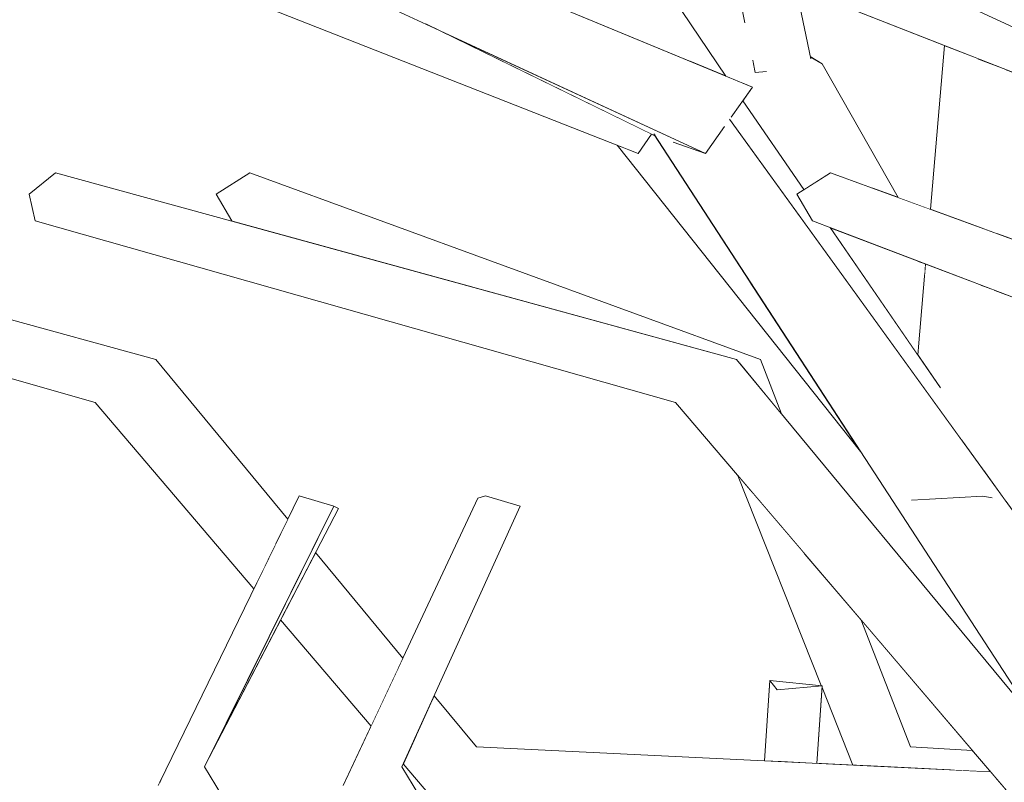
# Model space of a CAD drawing. Extents: x -289599 to -184549, y 66678 to 295474.
# Tile 501 of 656: x -250815 to -250737, y 72055 to 72116. Entities that reach past the tile are written whole.
import ezdxf

# ---------------------------------------------------------------- set-up
doc = ezdxf.new("R2010")
doc.units = 0
doc.header["$MEASUREMENT"] = 0
doc.linetypes.add('Wipeout_Contour', pattern=[1000, 0, -1000])
doc.layers.add('arch drzewa', color=8, linetype='Continuous')
doc.layers.add('Model drzwi', color=8, linetype='Continuous')
doc.layers.add('arch drzewa_Nr_Pióra__4', color=8, linetype='Continuous', lineweight=9)

msp = doc.modelspace()

# ---------------------------------------------------------------- wipeouts: each hides what was drawn before it
at = {"color": 254, "linetype": 'Wipeout_Contour', "lineweight": 0, "ltscale": 1535210.935996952}
msp.add_wipeout([(-250741.716, 72113.563), (-250753.551, 72118.216), (-250752.407, 72112.691), (-250751.454, 72112.094), (-250745.397, 72101.449), (-250742.838, 72100.513)], dxfattribs=at).dxf.layer = 'Model drzwi'
at = {"color": 254, "linetype": 'Wipeout_Contour', "lineweight": 0, "ltscale": 2814753.966895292}
msp.add_wipeout([(-250800.68, 72056.079), (-250791.811, 72041.541), (-250790.547, 72041.376), (-250790.83, 72039.934), (-250788.007, 72035.307), (-250770.091, 72016.57), (-250769.594, 72019.986), (-250789.623, 72054.582), (-250787.399, 72059.322), (-250794.613, 72067.78), (-250800.64, 72056.159)], dxfattribs=at).dxf.layer = 'Model drzwi'
at = {"color": 254, "linetype": 'Wipeout_Contour', "lineweight": 0, "ltscale": 767548.891632}
msp.add_wipeout([(-250748.343, 72067.771), (-250744.432, 72057.658), (-250739.47, 72057.367)], dxfattribs=at).dxf.layer = 'Model drzwi'
at = {"color": 254, "linetype": 'Wipeout_Contour', "lineweight": 0, "ltscale": 767565.297557}
msp.add_wipeout([(-250751.891, 72056.35), (-250749.007, 72056.211), (-250751.468, 72062.395)], dxfattribs=at).dxf.layer = 'Model drzwi'

# ---------------------------------------------------------------- next in the draw order: wipeouts: each hides what was drawn before it
at = {"color": 254, "linetype": 'Wipeout_Contour', "lineweight": 0, "ltscale": 1535137.606009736}
msp.add_wipeout([(-250738.987, 72116.299), (-250768.777, 72124.202), (-250719.844, 72104.964), (-250718.783, 72106.5), (-250720.692, 72107.431), (-250736.789, 72115.282)], dxfattribs=at).dxf.layer = 'arch drzewa'
at = {"color": 254, "linetype": 'Wipeout_Contour', "lineweight": 0, "ltscale": 767566.308224}
msp.add_wipeout([(-250710.117, 72088.546), (-250750.8, 72103.424), (-250753.472, 72101.718)], dxfattribs=at).dxf.layer = 'arch drzewa'
at = {"color": 254, "linetype": 'Wipeout_Contour', "lineweight": 0, "ltscale": 1279402.023868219}
msp.add_wipeout([(-250784.834, 72056.315), (-250784.941, 72056.079), (-250772.121, 72034.949), (-250777.193, 72051.39), (-250780.837, 72051.628)], dxfattribs=at).dxf.layer = 'Model drzwi'

# ---------------------------------------------------------------- next in the draw order: wipeouts: each hides what was drawn before it
at = {"color": 254, "linetype": 'Wipeout_Contour', "lineweight": 0, "ltscale": 1279308.288252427}
msp.add_wipeout([(-250744.592, 72155.385), (-250744.901, 72154.875), (-250712.946, 72111.158), (-250712.878, 72111.131), (-250742.817, 72155.479)], dxfattribs=at).dxf.layer = 'arch drzewa'
at = {"color": 254, "linetype": 'Wipeout_Contour', "lineweight": 0, "ltscale": 767527.717572}
msp.add_wipeout([(-250753.472, 72101.718), (-250714.759, 72087.766), (-250710.117, 72088.546)], dxfattribs=at).dxf.layer = 'arch drzewa'
at = {"color": 254, "linetype": 'Wipeout_Contour', "lineweight": 0, "ltscale": 1023525.284354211}
msp.add_wipeout([(-250800.68, 72056.079), (-250804.243, 72054.838), (-250771.424, 72007.43), (-250771.342, 72007.992)], dxfattribs=at).dxf.layer = 'arch drzewa'

# ---------------------------------------------------------------- next in the draw order: wipeouts: each hides what was drawn before it
at = {"color": 254, "linetype": 'Wipeout_Contour', "lineweight": 0, "ltscale": 767554.41403}
msp.add_wipeout([(-250744.901, 72154.875), (-250715.745, 72112.317), (-250712.946, 72111.158)], dxfattribs=at).dxf.layer = 'arch drzewa'
at = {"color": 254, "linetype": 'Wipeout_Contour', "lineweight": 0, "ltscale": 767570.604605}
msp.add_wipeout([(-250714.759, 72087.766), (-250753.472, 72101.718), (-250752.231, 72099.587)], dxfattribs=at).dxf.layer = 'arch drzewa'
at = {"color": 254, "linetype": 'Wipeout_Contour', "lineweight": 0, "ltscale": 767699.452743}
msp.add_wipeout([(-250800.641, 72056.159), (-250790.002, 72076.669), (-250790.378, 72076.852)], dxfattribs=at).dxf.layer = 'arch drzewa'
at = {"color": 254, "linetype": 'Wipeout_Contour', "lineweight": 0, "ltscale": 1279335.13011862}
msp.add_wipeout([(-250804.243, 72054.838), (-250771.056, 71999.343), (-250769.497, 72000.76), (-250771.618, 72006.1), (-250771.424, 72007.43)], dxfattribs=at).dxf.layer = 'arch drzewa'

# ---------------------------------------------------------------- next in the draw order: wipeouts: each hides what was drawn before it
at = {"color": 254, "linetype": 'Wipeout_Contour', "lineweight": 0, "ltscale": 1023441.140042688}
msp.add_wipeout([(-250748.7, 72154.663), (-250716.315, 72112.553), (-250715.745, 72112.317), (-250744.901, 72154.875)], dxfattribs=at).dxf.layer = 'arch drzewa'
at = {"color": 254, "linetype": 'Wipeout_Contour', "lineweight": 0, "ltscale": 767528.864746}
msp.add_wipeout([(-250752.231, 72099.587), (-250714.25, 72085.114), (-250714.759, 72087.766)], dxfattribs=at).dxf.layer = 'arch drzewa'
at = {"color": 254, "linetype": 'Wipeout_Contour', "lineweight": 0, "ltscale": 767702.518053}
msp.add_wipeout([(-250800.68, 72056.079), (-250790.378, 72076.852), (-250793.132, 72077.659)], dxfattribs=at).dxf.layer = 'arch drzewa'
at = {"color": 254, "linetype": 'Wipeout_Contour', "lineweight": 0, "ltscale": 767665.900413}
msp.add_wipeout([(-250771.056, 71999.343), (-250804.243, 72054.838), (-250804.377, 72054.582)], dxfattribs=at).dxf.layer = 'arch drzewa'

# ---------------------------------------------------------------- next in the draw order: wipeouts: each hides what was drawn before it
at = {"color": 254, "linetype": 'Wipeout_Contour', "lineweight": 0, "ltscale": 767570.918454}
msp.add_wipeout([(-250748.7, 72154.663), (-250724.517, 72115.949), (-250716.313, 72112.553)], dxfattribs=at).dxf.layer = 'arch drzewa'
at = {"color": 254, "linetype": 'Wipeout_Contour', "lineweight": 0, "ltscale": 767580.461768}
msp.add_wipeout([(-250743.87, 72096.401), (-250743.276, 72095.41), (-250743.212, 72096.15)], dxfattribs=at).dxf.layer = 'arch drzewa'
at = {"color": 254, "linetype": 'Wipeout_Contour', "lineweight": 0, "ltscale": 767585.098008}
msp.add_wipeout([(-250732.744, 72057.658), (-250758.283, 72088.546), (-250762.559, 72087.766)], dxfattribs=at).dxf.layer = 'arch drzewa'
at = {"color": 254, "linetype": 'Wipeout_Contour', "lineweight": 0, "ltscale": 767708.179624}
msp.add_wipeout([(-250793.132, 72077.659), (-250804.243, 72054.838), (-250800.68, 72056.079)], dxfattribs=at).dxf.layer = 'arch drzewa'
at = {"color": 254, "linetype": 'Wipeout_Contour', "lineweight": 0, "ltscale": 1023464.969058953}
msp.add_wipeout([(-250784.941, 72056.079), (-250788.225, 72054.838), (-250755.67, 72007.21), (-250755.577, 72007.683)], dxfattribs=at).dxf.layer = 'arch drzewa'

# ---------------------------------------------------------------- next in the draw order: linework, layer by layer
at = {"layer": 'arch drzewa_Nr_Pióra__4', "linetype": 'Continuous'}
msp.add_line((-250790.378, 72076.852), (-250793.132, 72077.659), dxfattribs=at)

# ---------------------------------------------------------------- next in the draw order: wipeouts: each hides what was drawn before it
at = {"color": 254, "linetype": 'Wipeout_Contour', "lineweight": 0, "ltscale": 1535107.895091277}
msp.add_wipeout([(-250752.978, 72127.733), (-250756.069, 72124.202), (-250715.314, 72111.655), (-250715.348, 72111.738), (-250715.271, 72111.642), (-250710.755, 72110.252)], dxfattribs=at).dxf.layer = 'arch drzewa'
at = {"color": 254, "linetype": 'Wipeout_Contour', "lineweight": 0, "ltscale": 767728.868653}
msp.add_wipeout([(-250758.283, 72088.546), (-250812.537, 72103.424), (-250814.634, 72101.718)], dxfattribs=at).dxf.layer = 'arch drzewa'
at = {"color": 254, "linetype": 'Wipeout_Contour', "lineweight": 0, "ltscale": 1023440.679520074}
msp.add_wipeout([(-250744.02, 72096.458), (-250743.292, 72095.228), (-250743.276, 72095.41), (-250743.87, 72096.401)], dxfattribs=at).dxf.layer = 'arch drzewa'
at = {"color": 254, "linetype": 'Wipeout_Contour', "lineweight": 0, "ltscale": 767553.314928}
msp.add_wipeout([(-250762.559, 72087.766), (-250735.004, 72056.019), (-250732.744, 72057.658)], dxfattribs=at).dxf.layer = 'arch drzewa'
at = {"color": 254, "linetype": 'Wipeout_Contour', "lineweight": 0, "ltscale": 767659.307986}
msp.add_wipeout([(-250784.941, 72056.079), (-250775.533, 72076.852), (-250778.278, 72077.659)], dxfattribs=at).dxf.layer = 'arch drzewa'
at = {"color": 254, "linetype": 'Wipeout_Contour', "lineweight": 0, "ltscale": 1023640.856560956}
msp.add_wipeout([(-250831.203, 72056.079), (-250834.487, 72054.838), (-250801.932, 72007.21), (-250801.839, 72007.683)], dxfattribs=at).dxf.layer = 'arch drzewa'
at = {"color": 254, "linetype": 'Wipeout_Contour', "lineweight": 0, "ltscale": 1279259.436406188}
msp.add_wipeout([(-250788.225, 72054.838), (-250754.874, 71999.343), (-250753.618, 72000.76), (-250755.888, 72006.1), (-250755.67, 72007.21)], dxfattribs=at).dxf.layer = 'arch drzewa'

# ---------------------------------------------------------------- next in the draw order: wipeouts: each hides what was drawn before it
at = {"color": 254, "linetype": 'Wipeout_Contour', "lineweight": 0, "ltscale": 2046727.246605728}
msp.add_wipeout([(-250710.755, 72110.252), (-250756.069, 72124.202), (-250714.486, 72104.964), (-250712.987, 72107.089), (-250713.284, 72107.6), (-250715.129, 72111.452), (-250712.545, 72107.996), (-250712.445, 72107.857)], dxfattribs=at).dxf.layer = 'arch drzewa'
at = {"color": 254, "linetype": 'Wipeout_Contour', "lineweight": 0, "ltscale": 767590.146651}
msp.add_wipeout([(-250735.004, 72056.019), (-250762.559, 72087.766), (-250763.135, 72085.114)], dxfattribs=at).dxf.layer = 'arch drzewa'
at = {"color": 254, "linetype": 'Wipeout_Contour', "lineweight": 0, "ltscale": 1279479.299796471}
msp.add_wipeout([(-250834.487, 72054.838), (-250801.136, 71999.343), (-250799.88, 72000.76), (-250802.15, 72006.1), (-250801.932, 72007.21)], dxfattribs=at).dxf.layer = 'arch drzewa'
at = {"color": 254, "linetype": 'Wipeout_Contour', "lineweight": 0, "ltscale": 767621.30562}
msp.add_wipeout([(-250754.874, 71999.343), (-250788.225, 72054.838), (-250789.623, 72054.582)], dxfattribs=at).dxf.layer = 'arch drzewa'

# ---------------------------------------------------------------- next in the draw order: wipeouts: each hides what was drawn before it
at = {"color": 254, "linetype": 'Wipeout_Contour', "lineweight": 0, "ltscale": 767677.084137}
msp.add_wipeout([(-250814.634, 72101.718), (-250762.559, 72087.766), (-250758.283, 72088.546)], dxfattribs=at).dxf.layer = 'arch drzewa'
at = {"color": 254, "linetype": 'Wipeout_Contour', "lineweight": 0, "ltscale": 767552.986694}
msp.add_wipeout([(-250763.135, 72085.114), (-250734.575, 72051.628), (-250735.004, 72056.019)], dxfattribs=at).dxf.layer = 'arch drzewa'
at = {"color": 254, "linetype": 'Wipeout_Contour', "lineweight": 0, "ltscale": 767663.887122}
msp.add_wipeout([(-250778.278, 72077.659), (-250788.225, 72054.838), (-250784.941, 72056.079)], dxfattribs=at).dxf.layer = 'arch drzewa'
at = {"color": 254, "linetype": 'Wipeout_Contour', "lineweight": 0, "ltscale": 767753.22078}
msp.add_wipeout([(-250801.136, 71999.343), (-250834.487, 72054.838), (-250835.885, 72054.582)], dxfattribs=at).dxf.layer = 'arch drzewa'

# ---------------------------------------------------------------- next in the draw order: linework, layer by layer
at = {"layer": 'arch drzewa_Nr_Pióra__4', "linetype": 'Continuous'}
msp.add_line((-250804.377, 72054.582), (-250804.134, 72055.062), dxfattribs=at)

# ---------------------------------------------------------------- next in the draw order: wipeouts: each hides what was drawn before it
at = {"color": 254, "linetype": 'Wipeout_Contour', "lineweight": 0, "ltscale": 767732.998511}
msp.add_wipeout([(-250762.559, 72087.766), (-250814.634, 72101.718), (-250814.158, 72099.587)], dxfattribs=at).dxf.layer = 'arch drzewa'
at = {"color": 254, "linetype": 'Wipeout_Contour', "lineweight": 0, "ltscale": 767608.613985}
msp.add_wipeout([(-250758.05, 72088.265), (-250754.704, 72084.218), (-250756.378, 72088.546)], dxfattribs=at).dxf.layer = 'arch drzewa'
at = {"color": 254, "linetype": 'Wipeout_Contour', "lineweight": 0, "ltscale": 767665.649867}
msp.add_wipeout([(-250788.225, 72054.838), (-250778.278, 72077.659), (-250778.882, 72077.476)], dxfattribs=at).dxf.layer = 'arch drzewa'
at = {"color": 254, "linetype": 'Wipeout_Contour', "lineweight": 0, "ltscale": 1023431.918948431}
msp.add_wipeout([(-250751.458, 72062.537), (-250755.055, 72062.219), (-250754.852, 72056.493), (-250751.891, 72056.35)], dxfattribs=at).dxf.layer = 'arch drzewa'
at = {"color": 254, "linetype": 'Wipeout_Contour', "lineweight": 0, "ltscale": 1279233.775250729}
msp.add_wipeout([(-250744.432, 72057.658), (-250747.951, 72056.16), (-250741.893, 72055.868), (-250738.114, 72055.778), (-250739.47, 72057.367)], dxfattribs=at).dxf.layer = 'arch drzewa'

# ---------------------------------------------------------------- next in the draw order: linework, layer by layer
at = {"layer": 'arch drzewa_Nr_Pióra__4', "linetype": 'Continuous'}
msp.add_line((-250775.533, 72076.852), (-250778.278, 72077.659), dxfattribs=at)

# ---------------------------------------------------------------- next in the draw order: wipeouts: each hides what was drawn before it
at = {"color": 254, "linetype": 'Wipeout_Contour', "lineweight": 0, "ltscale": 767679.615129}
msp.add_wipeout([(-250814.158, 72099.587), (-250763.135, 72085.114), (-250762.559, 72087.766)], dxfattribs=at).dxf.layer = 'arch drzewa'
at = {"color": 254, "linetype": 'Wipeout_Contour', "lineweight": 0, "ltscale": 767668.185359}
msp.add_wipeout([(-250778.882, 72077.476), (-250789.623, 72054.582), (-250788.225, 72054.838)], dxfattribs=at).dxf.layer = 'arch drzewa'
at = {"color": 254, "linetype": 'Wipeout_Contour', "lineweight": 0, "ltscale": 767577.869255}
msp.add_wipeout([(-250755.055, 72062.219), (-250755.255, 72056.512), (-250754.852, 72056.493)], dxfattribs=at).dxf.layer = 'arch drzewa'
at = {"color": 254, "linetype": 'Wipeout_Contour', "lineweight": 0, "ltscale": 767531.246081}
msp.add_wipeout([(-250738.114, 72055.778), (-250741.893, 72055.868), (-250738.032, 72055.682)], dxfattribs=at).dxf.layer = 'arch drzewa'

# ---------------------------------------------------------------- next in the draw order: linework, layer by layer
at = {"layer": 'arch drzewa_Nr_Pióra__4', "linetype": 'Continuous'}
for p, q in [((-250778.278, 72077.659), (-250778.882, 72077.476)), ((-250790.002, 72076.669), (-250790.378, 72076.852))]:
    msp.add_line(p, q, dxfattribs=at)

# ---------------------------------------------------------------- next in the draw order: wipeouts: each hides what was drawn before it
at = {"color": 254, "linetype": 'Wipeout_Contour', "lineweight": 0, "ltscale": 767698.211445}
msp.add_wipeout([(-250756.378, 72088.546), (-250797.061, 72103.424), (-250799.734, 72101.718)], dxfattribs=at).dxf.layer = 'arch drzewa'
at = {"color": 254, "linetype": 'Wipeout_Contour', "lineweight": 0, "ltscale": 1023577.470698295}
msp.add_wipeout([(-250791.823, 72073.16), (-250792.694, 72071.48), (-250785.231, 72063.944), (-250784.859, 72064.737)], dxfattribs=at).dxf.layer = 'arch drzewa'
at = {"color": 254, "linetype": 'Wipeout_Contour', "lineweight": 0, "ltscale": 1023440.060261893}
msp.add_wipeout([(-250755.631, 72062.945), (-250755.753, 72056.536), (-250755.255, 72056.512), (-250755.055, 72062.219)], dxfattribs=at).dxf.layer = 'arch drzewa'

# ---------------------------------------------------------------- next in the draw order: wipeouts: each hides what was drawn before it
at = {"color": 254, "linetype": 'Wipeout_Contour', "lineweight": 0, "ltscale": 1279422.062086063}
msp.add_wipeout([(-250799.734, 72101.718), (-250778.793, 72094.171), (-250758.283, 72088.546), (-250758.05, 72088.265), (-250756.378, 72088.546)], dxfattribs=at).dxf.layer = 'arch drzewa'
at = {"color": 254, "linetype": 'Wipeout_Contour', "lineweight": 0, "ltscale": 1023578.400512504}
msp.add_wipeout([(-250792.694, 72071.48), (-250793.439, 72070.044), (-250786.253, 72061.765), (-250785.231, 72063.944)], dxfattribs=at).dxf.layer = 'arch drzewa'
at = {"color": 254, "linetype": 'Wipeout_Contour', "lineweight": 0, "ltscale": 767580.476585}
msp.add_wipeout([(-250755.631, 72062.945), (-250756.047, 72056.55), (-250755.753, 72056.536)], dxfattribs=at).dxf.layer = 'arch drzewa'

# ---------------------------------------------------------------- next in the draw order: wipeouts: each hides what was drawn before it
at = {"color": 254, "linetype": 'Wipeout_Contour', "lineweight": 0, "ltscale": 1279409.385312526}
msp.add_wipeout([(-250766.106, 72104.964), (-250767.489, 72105.508), (-250757.008, 72094.426), (-250764.783, 72106.372), (-250765.044, 72106.5)], dxfattribs=at).dxf.layer = 'arch drzewa'
at = {"color": 254, "linetype": 'Wipeout_Contour', "lineweight": 0, "ltscale": 1023634.119240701}
msp.add_wipeout([(-250778.793, 72094.171), (-250799.734, 72101.718), (-250798.492, 72099.587), (-250798.161, 72099.482)], dxfattribs=at).dxf.layer = 'arch drzewa'
at = {"color": 254, "linetype": 'Wipeout_Contour', "lineweight": 0, "ltscale": 1023639.458934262}
msp.add_wipeout([(-250804.544, 72088.546), (-250808.821, 72087.766), (-250795.004, 72073.813), (-250794.025, 72075.824)], dxfattribs=at).dxf.layer = 'arch drzewa'
at = {"color": 254, "linetype": 'Wipeout_Contour', "lineweight": 0, "ltscale": 1023579.205926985}
msp.add_wipeout([(-250793.439, 72070.044), (-250793.923, 72069.11), (-250786.438, 72061.37), (-250786.253, 72061.765)], dxfattribs=at).dxf.layer = 'arch drzewa'
at = {"color": 254, "linetype": 'Wipeout_Contour', "lineweight": 0, "ltscale": 767578.674516}
msp.add_wipeout([(-250755.631, 72062.945), (-250755.055, 72062.219), (-250751.458, 72062.537)], dxfattribs=at).dxf.layer = 'arch drzewa'

# ---------------------------------------------------------------- next in the draw order: linework, layer by layer
at = {"layer": 'arch drzewa_Nr_Pióra__4', "linetype": 'Continuous'}
msp.add_line((-250797.061, 72103.424), (-250799.734, 72101.718), dxfattribs=at)

# ---------------------------------------------------------------- next in the draw order: wipeouts: each hides what was drawn before it
at = {"color": 254, "linetype": 'Wipeout_Contour', "lineweight": 0, "ltscale": 1279370.505431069}
msp.add_wipeout([(-250767.791, 72105.627), (-250748.399, 72081.196), (-250752.608, 72087.664), (-250757.008, 72094.426), (-250767.489, 72105.508)], dxfattribs=at).dxf.layer = 'arch drzewa'
at = {"color": 254, "linetype": 'Wipeout_Contour', "lineweight": 0, "ltscale": 767860.774864}
msp.add_wipeout([(-250858.799, 72103.424), (-250860.895, 72101.718), (-250804.544, 72088.546)], dxfattribs=at).dxf.layer = 'arch drzewa'
at = {"color": 254, "linetype": 'Wipeout_Contour', "lineweight": 0, "ltscale": 767739.709771}
msp.add_wipeout([(-250798.492, 72099.587), (-250798.364, 72099.538), (-250798.161, 72099.482)], dxfattribs=at).dxf.layer = 'arch drzewa'
at = {"color": 254, "linetype": 'Wipeout_Contour', "lineweight": 0, "ltscale": 767724.271054}
msp.add_wipeout([(-250808.821, 72087.766), (-250795.617, 72072.554), (-250795.004, 72073.813)], dxfattribs=at).dxf.layer = 'arch drzewa'
at = {"color": 254, "linetype": 'Wipeout_Contour', "lineweight": 0, "ltscale": 767567.021825}
msp.add_wipeout([(-250753.035, 72073.272), (-250744.432, 72057.658), (-250748.343, 72067.771)], dxfattribs=at).dxf.layer = 'arch drzewa'
at = {"color": 254, "linetype": 'Wipeout_Contour', "lineweight": 0, "ltscale": 1023579.921854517}
msp.add_wipeout([(-250794.613, 72067.78), (-250787.399, 72059.322), (-250786.438, 72061.37), (-250793.923, 72069.11)], dxfattribs=at).dxf.layer = 'arch drzewa'

# ---------------------------------------------------------------- next in the draw order: linework, layer by layer
at = {"layer": 'arch drzewa_Nr_Pióra__4', "linetype": 'Continuous'}
for p, q in [((-250799.734, 72101.718), (-250798.492, 72099.587)), ((-250798.364, 72099.538), (-250798.492, 72099.587)), ((-250784.859, 72064.737), (-250791.823, 72073.16)), ((-250787.399, 72059.322), (-250794.613, 72067.78))]:
    msp.add_line(p, q, dxfattribs=at)

# ---------------------------------------------------------------- next in the draw order: wipeouts: each hides what was drawn before it
at = {"color": 254, "linetype": 'Wipeout_Contour', "lineweight": 0, "ltscale": 1535400.961660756}
msp.add_wipeout([(-250785.249, 72116.299), (-250815.038, 72124.202), (-250766.106, 72104.964), (-250765.044, 72106.5), (-250766.545, 72107.232), (-250783.05, 72115.282)], dxfattribs=at).dxf.layer = 'arch drzewa'
at = {"color": 254, "linetype": 'Wipeout_Contour', "lineweight": 0, "ltscale": 2046973.456799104}
msp.add_wipeout([(-250753.212, 72112.72), (-250753.766, 72112.917), (-250747.315, 72102.15), (-250745.397, 72101.449), (-250751.454, 72112.094), (-250753.071, 72112.669), (-250753.148, 72112.622), (-250753.162, 72112.69)], dxfattribs=at).dxf.layer = 'arch drzewa'
at = {"color": 254, "linetype": 'Wipeout_Contour', "lineweight": 0, "ltscale": 1023447.025720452}
msp.add_wipeout([(-250750.444, 72098.906), (-250743.791, 72089.412), (-250743.292, 72095.228), (-250744.02, 72096.458)], dxfattribs=at).dxf.layer = 'arch drzewa'
at = {"color": 254, "linetype": 'Wipeout_Contour', "lineweight": 0, "ltscale": 1023643.598129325}
msp.add_wipeout([(-250809.397, 72085.114), (-250796.165, 72071.429), (-250795.617, 72072.554), (-250808.821, 72087.766)], dxfattribs=at).dxf.layer = 'arch drzewa'
at = {"color": 254, "linetype": 'Wipeout_Contour', "lineweight": 0, "ltscale": 1279282.680451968}
msp.add_wipeout([(-250753.035, 72073.272), (-250757.133, 72078.076), (-250748.345, 72056.179), (-250747.951, 72056.16), (-250744.432, 72057.658)], dxfattribs=at).dxf.layer = 'arch drzewa'

# ---------------------------------------------------------------- next in the draw order: wipeouts: each hides what was drawn before it
at = {"color": 254, "linetype": 'Wipeout_Contour', "lineweight": 0, "ltscale": 767606.652532}
msp.add_wipeout([(-250753.766, 72112.917), (-250747.411, 72102.185), (-250747.315, 72102.15)], dxfattribs=at).dxf.layer = 'arch drzewa'
at = {"color": 254, "linetype": 'Wipeout_Contour', "lineweight": 0, "ltscale": 767808.990371}
msp.add_wipeout([(-250804.544, 72088.546), (-250860.895, 72101.718), (-250808.821, 72087.766)], dxfattribs=at).dxf.layer = 'arch drzewa'
at = {"color": 254, "linetype": 'Wipeout_Contour', "lineweight": 0, "ltscale": 1023452.010929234}
msp.add_wipeout([(-250750.444, 72098.906), (-250750.826, 72099.051), (-250743.835, 72088.908), (-250743.791, 72089.412)], dxfattribs=at).dxf.layer = 'arch drzewa'
at = {"color": 254, "linetype": 'Wipeout_Contour', "lineweight": 0, "ltscale": 767724.704528}
msp.add_wipeout([(-250796.165, 72071.429), (-250809.397, 72085.114), (-250796.732, 72070.265)], dxfattribs=at).dxf.layer = 'arch drzewa'
at = {"color": 254, "linetype": 'Wipeout_Contour', "lineweight": 0, "ltscale": 767587.980951}
msp.add_wipeout([(-250757.133, 72078.076), (-250757.962, 72079.048), (-250748.348, 72056.179)], dxfattribs=at).dxf.layer = 'arch drzewa'

# ---------------------------------------------------------------- next in the draw order: linework, layer by layer
at = {"layer": 'arch drzewa_Nr_Pióra__4', "linetype": 'Continuous'}
for p, q in [((-250794.025, 72075.824), (-250804.544, 72088.546)), ((-250804.243, 72054.838), (-250793.132, 72077.659)), ((-250800.68, 72056.079), (-250790.378, 72076.852)), ((-250800.641, 72056.159), (-250790.002, 72076.669))]:
    msp.add_line(p, q, dxfattribs=at)

# ---------------------------------------------------------------- next in the draw order: wipeouts: each hides what was drawn before it
at = {"color": 254, "linetype": 'Wipeout_Contour', "lineweight": 0, "ltscale": 2558742.959789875}
msp.add_wipeout([(-250756.291, 72111.46), (-250757.815, 72110.582), (-250757.017, 72110.252), (-250757.708, 72109.272), (-250752.741, 72102.184), (-250750.8, 72103.424), (-250747.411, 72102.185), (-250753.766, 72112.917), (-250755.93, 72111.669), (-250755.915, 72111.503)], dxfattribs=at).dxf.layer = 'arch drzewa'
at = {"color": 254, "linetype": 'Wipeout_Contour', "lineweight": 0, "ltscale": 767864.905073}
msp.add_wipeout([(-250860.895, 72101.718), (-250860.419, 72099.587), (-250808.821, 72087.766)], dxfattribs=at).dxf.layer = 'arch drzewa'
at = {"color": 254, "linetype": 'Wipeout_Contour', "lineweight": 0, "ltscale": 1791014.49116205}
msp.add_wipeout([(-250757.962, 72079.048), (-250758.216, 72079.346), (-250751.527, 72062.543), (-250751.458, 72062.537), (-250751.468, 72062.395), (-250749.007, 72056.211), (-250748.348, 72056.179)], dxfattribs=at).dxf.layer = 'arch drzewa'

# ---------------------------------------------------------------- next in the draw order: linework, layer by layer
at = {"layer": 'arch drzewa_Nr_Pióra__4', "linetype": 'Continuous'}
msp.add_line((-250812.537, 72103.424), (-250814.634, 72101.718), dxfattribs=at)

# ---------------------------------------------------------------- next in the draw order: wipeouts: each hides what was drawn before it
at = {"color": 254, "linetype": 'Wipeout_Contour', "lineweight": 0, "ltscale": 1535284.996790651}
msp.add_wipeout([(-250757.699, 72115.799), (-250765.359, 72120.343), (-250764.876, 72119.627), (-250753.766, 72112.917), (-250753.212, 72112.72), (-250757.611, 72115.372)], dxfattribs=at).dxf.layer = 'arch drzewa'
at = {"color": 254, "linetype": 'Wipeout_Contour', "lineweight": 0, "ltscale": 767619.676255}
msp.add_wipeout([(-250751.454, 72112.094), (-250752.407, 72112.691), (-250752.399, 72112.654)], dxfattribs=at).dxf.layer = 'arch drzewa'
at = {"color": 254, "linetype": 'Wipeout_Contour', "lineweight": 0, "ltscale": 1023497.026505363}
msp.add_wipeout([(-250757.79, 72109.155), (-250752.911, 72102.076), (-250752.741, 72102.184), (-250757.708, 72109.272)], dxfattribs=at).dxf.layer = 'arch drzewa'
at = {"color": 254, "linetype": 'Wipeout_Contour', "lineweight": 0, "ltscale": 767811.521731}
msp.add_wipeout([(-250808.821, 72087.766), (-250860.419, 72099.587), (-250809.397, 72085.114)], dxfattribs=at).dxf.layer = 'arch drzewa'
at = {"color": 254, "linetype": 'Wipeout_Contour', "lineweight": 0, "ltscale": 1023449.309603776}
msp.add_wipeout([(-250779.006, 72057.658), (-250781.265, 72056.019), (-250737.563, 72055.132), (-250738.032, 72055.682)], dxfattribs=at).dxf.layer = 'arch drzewa'

# ---------------------------------------------------------------- next in the draw order: linework, layer by layer
at = {"layer": 'arch drzewa_Nr_Pióra__4', "linetype": 'Continuous'}
for p, q in [((-250804.544, 72088.546), (-250858.799, 72103.424)), ((-250814.634, 72101.718), (-250814.158, 72099.587)), ((-250809.397, 72085.114), (-250860.419, 72099.587)), ((-250796.732, 72070.265), (-250809.397, 72085.114))]:
    msp.add_line(p, q, dxfattribs=at)

# ---------------------------------------------------------------- next in the draw order: wipeouts: each hides what was drawn before it
at = {"color": 254, "linetype": 'Wipeout_Contour', "lineweight": 0, "ltscale": 767648.987615}
msp.add_wipeout([(-250764.876, 72119.627), (-250764.023, 72118.364), (-250753.766, 72112.917)], dxfattribs=at).dxf.layer = 'arch drzewa'
at = {"color": 254, "linetype": 'Wipeout_Contour', "lineweight": 0, "ltscale": 1023494.322893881}
msp.add_wipeout([(-250753.071, 72112.669), (-250751.454, 72112.094), (-250752.399, 72112.654), (-250752.37, 72112.514)], dxfattribs=at).dxf.layer = 'arch drzewa'
at = {"color": 254, "linetype": 'Wipeout_Contour', "lineweight": 0, "ltscale": 2558699.327457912}
msp.add_wipeout([(-250758.838, 72107.692), (-250740.241, 72081.975), (-250742.029, 72086.287), (-250750.826, 72099.051), (-250752.231, 72099.587), (-250753.472, 72101.718), (-250752.911, 72102.076), (-250757.79, 72109.155), (-250758.707, 72107.857), (-250758.807, 72107.996)], dxfattribs=at).dxf.layer = 'arch drzewa'
at = {"color": 254, "linetype": 'Wipeout_Contour', "lineweight": 0, "ltscale": 767654.326899}
msp.add_wipeout([(-250782.378, 72061.737), (-250782.588, 72061.275), (-250779.006, 72057.658)], dxfattribs=at).dxf.layer = 'arch drzewa'
at = {"color": 254, "linetype": 'Wipeout_Contour', "lineweight": 0, "ltscale": 767566.393048}
msp.add_wipeout([(-250781.265, 72056.019), (-250736.819, 72054.259), (-250737.563, 72055.132)], dxfattribs=at).dxf.layer = 'arch drzewa'

# ---------------------------------------------------------------- next in the draw order: wipeouts: each hides what was drawn before it
at = {"color": 254, "linetype": 'Wipeout_Contour', "lineweight": 0, "ltscale": 2047028.894090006}
msp.add_wipeout([(-250764.023, 72118.364), (-250759.14, 72111.131), (-250757.815, 72110.582), (-250756.291, 72111.46), (-250756.789, 72111.404), (-250756.987, 72112.359), (-250755.93, 72111.669), (-250753.766, 72112.917)], dxfattribs=at).dxf.layer = 'arch drzewa'
at = {"color": 254, "linetype": 'Wipeout_Contour', "lineweight": 0, "ltscale": 3326189.404273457}
msp.add_wipeout([(-250763.304, 72105.845), (-250764.774, 72106.474), (-250741.253, 72078.395), (-250738.67, 72078.587), (-250738.607, 72078.607), (-250737.935, 72077.502), (-250740.4, 72077.377), (-250723.509, 72057.212), (-250722.292, 72057.154), (-250758.838, 72107.692), (-250759.546, 72107.6), (-250759.248, 72107.089), (-250760.748, 72104.964)], dxfattribs=at).dxf.layer = 'arch drzewa'
at = {"color": 254, "linetype": 'Wipeout_Contour', "lineweight": 0, "ltscale": 1023445.448805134}
msp.add_wipeout([(-250781.265, 72056.019), (-250780.837, 72051.628), (-250735.89, 72053.169), (-250736.819, 72054.259)], dxfattribs=at).dxf.layer = 'arch drzewa'

# ---------------------------------------------------------------- next in the draw order: wipeouts: each hides what was drawn before it
at = {"color": 254, "linetype": 'Wipeout_Contour', "lineweight": 0, "ltscale": 1023543.851691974}
msp.add_wipeout([(-250767.671, 72123.768), (-250768.728, 72124.183), (-250759.207, 72111.158), (-250759.14, 72111.131)], dxfattribs=at).dxf.layer = 'arch drzewa'
at = {"color": 254, "linetype": 'Wipeout_Contour', "lineweight": 0, "ltscale": 1023513.249891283}
msp.add_wipeout([(-250754.374, 72118.54), (-250758.612, 72120.206), (-250757.611, 72115.372), (-250753.162, 72112.69)], dxfattribs=at).dxf.layer = 'arch drzewa'
at = {"color": 254, "linetype": 'Wipeout_Contour', "lineweight": 0, "ltscale": 2046832.738655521}
msp.add_wipeout([(-250764.879, 72106.52), (-250734.323, 72059.567), (-250732.744, 72057.658), (-250723.509, 72057.212), (-250740.4, 72077.377), (-250744.267, 72077.338), (-250741.253, 72078.395), (-250764.774, 72106.474)], dxfattribs=at).dxf.layer = 'arch drzewa'
at = {"color": 254, "linetype": 'Wipeout_Contour', "lineweight": 0, "ltscale": 1023538.207543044}
msp.add_wipeout([(-250783.699, 72058.823), (-250781.265, 72056.019), (-250779.006, 72057.658), (-250782.588, 72061.275)], dxfattribs=at).dxf.layer = 'arch drzewa'

# ---------------------------------------------------------------- next in the draw order: linework, layer by layer
at = {"layer": 'arch drzewa_Nr_Pióra__4', "linetype": 'Continuous'}
for p, q in [((-250745.397, 72101.449), (-250751.454, 72112.094)), ((-250758.283, 72088.546), (-250812.537, 72103.424)), ((-250756.378, 72088.546), (-250797.061, 72103.424)), ((-250750.8, 72103.424), (-250753.472, 72101.718)), ((-250753.472, 72101.718), (-250752.231, 72099.587)), ((-250763.135, 72085.114), (-250814.158, 72099.587)), ((-250754.704, 72084.218), (-250756.378, 72088.546)), ((-250751.527, 72062.543), (-250758.216, 72079.346)), ((-250744.432, 72057.658), (-250748.343, 72067.771)), ((-250756.047, 72056.55), (-250755.631, 72062.945)), ((-250755.631, 72062.945), (-250751.458, 72062.537)), ((-250755.055, 72062.219), (-250755.631, 72062.945)), ((-250751.458, 72062.537), (-250755.055, 72062.219)), ((-250751.891, 72056.35), (-250751.458, 72062.537)), ((-250749.007, 72056.211), (-250751.468, 72062.395)), ((-250738.032, 72055.682), (-250779.006, 72057.658)), ((-250739.47, 72057.367), (-250744.432, 72057.658))]:
    msp.add_line(p, q, dxfattribs=at)

# ---------------------------------------------------------------- next in the draw order: wipeouts: each hides what was drawn before it
at = {"color": 254, "linetype": 'Wipeout_Contour', "lineweight": 0, "ltscale": 1279443.751289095}
msp.add_wipeout([(-250768.777, 72124.202), (-250771.387, 72126.01), (-250762.006, 72112.317), (-250759.207, 72111.158), (-250768.728, 72124.183)], dxfattribs=at).dxf.layer = 'arch drzewa'
at = {"color": 254, "linetype": 'Wipeout_Contour', "lineweight": 0, "ltscale": 1279376.247176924}
msp.add_wipeout([(-250753.551, 72118.216), (-250754.374, 72118.54), (-250753.148, 72112.622), (-250753.071, 72112.669), (-250752.37, 72112.514)], dxfattribs=at).dxf.layer = 'arch drzewa'
at = {"color": 254, "linetype": 'Wipeout_Contour', "lineweight": 0, "ltscale": 1023508.802295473}
msp.add_wipeout([(-250756.987, 72112.359), (-250756.789, 72111.404), (-250755.915, 72111.503), (-250755.93, 72111.669)], dxfattribs=at).dxf.layer = 'arch drzewa'
at = {"color": 254, "linetype": 'Wipeout_Contour', "lineweight": 0, "ltscale": 1023421.69222676}
msp.add_wipeout([(-250737.515, 72098.566), (-250734.281, 72097.383), (-250734.556, 72110.748), (-250736.8, 72111.63)], dxfattribs=at).dxf.layer = 'arch drzewa'
at = {"color": 254, "linetype": 'Wipeout_Contour', "lineweight": 0, "ltscale": 767548.217469}
msp.add_wipeout([(-250738.607, 72078.607), (-250738.659, 72077.644), (-250737.935, 72077.502)], dxfattribs=at).dxf.layer = 'arch drzewa'
at = {"color": 254, "linetype": 'Wipeout_Contour', "lineweight": 0, "ltscale": 767656.622628}
msp.add_wipeout([(-250783.787, 72058.627), (-250781.265, 72056.019), (-250783.699, 72058.823)], dxfattribs=at).dxf.layer = 'arch drzewa'

# ---------------------------------------------------------------- next in the draw order: linework, layer by layer
at = {"layer": 'arch drzewa_Nr_Pióra__4', "linetype": 'Continuous'}
for p, q in [((-250752.37, 72112.512), (-250753.551, 72118.216)), ((-250751.454, 72112.094), (-250752.407, 72112.691))]:
    msp.add_line(p, q, dxfattribs=at)

# ---------------------------------------------------------------- next in the draw order: wipeouts: each hides what was drawn before it
at = {"color": 254, "linetype": 'Wipeout_Contour', "lineweight": 0, "ltscale": 1023561.81746932}
msp.add_wipeout([(-250771.387, 72126.01), (-250774.678, 72128.289), (-250762.576, 72112.553), (-250762.006, 72112.317)], dxfattribs=at).dxf.layer = 'arch drzewa'
at = {"color": 254, "linetype": 'Wipeout_Contour', "lineweight": 0, "ltscale": 1023431.058581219}
msp.add_wipeout([(-250739.057, 72112.518), (-250738.903, 72099.074), (-250737.515, 72098.566), (-250736.8, 72111.63)], dxfattribs=at).dxf.layer = 'arch drzewa'
at = {"color": 254, "linetype": 'Wipeout_Contour', "lineweight": 0, "ltscale": 1279402.492965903}
msp.add_wipeout([(-250761.533, 72111.642), (-250761.609, 72111.738), (-250758.838, 72107.692), (-250758.807, 72107.996), (-250761.41, 72111.604)], dxfattribs=at).dxf.layer = 'arch drzewa'
at = {"color": 254, "linetype": 'Wipeout_Contour', "lineweight": 0, "ltscale": 1279247.066216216}
msp.add_wipeout([(-250737.76, 72094.073), (-250738.55, 72079.637), (-250736.854, 72077.291), (-250733.854, 72076.705), (-250734.184, 72092.71)], dxfattribs=at).dxf.layer = 'arch drzewa'
at = {"color": 254, "linetype": 'Wipeout_Contour', "lineweight": 0, "ltscale": 1023539.211039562}
msp.add_wipeout([(-250783.787, 72058.627), (-250784.834, 72056.315), (-250780.837, 72051.628), (-250781.265, 72056.019)], dxfattribs=at).dxf.layer = 'arch drzewa'

# ---------------------------------------------------------------- next in the draw order: linework, layer by layer
at = {"layer": 'arch drzewa_Nr_Pióra__4', "linetype": 'Continuous'}
for p, q in [((-250789.623, 72054.582), (-250778.882, 72077.476)), ((-250784.941, 72056.079), (-250775.533, 72076.852)), ((-250779.006, 72057.658), (-250782.378, 72061.737)), ((-250780.837, 72051.628), (-250784.834, 72056.315)), ((-250771.342, 72007.992), (-250800.68, 72056.079)), ((-250755.577, 72007.683), (-250784.941, 72056.079))]:
    msp.add_line(p, q, dxfattribs=at)

# ---------------------------------------------------------------- next in the draw order: wipeouts: each hides what was drawn before it
at = {"color": 254, "linetype": 'Wipeout_Contour', "lineweight": 0, "ltscale": 1023582.685869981}
msp.add_wipeout([(-250774.678, 72128.289), (-250781.389, 72132.936), (-250770.779, 72115.949), (-250762.576, 72112.553)], dxfattribs=at).dxf.layer = 'arch drzewa'
at = {"color": 254, "linetype": 'Wipeout_Contour', "lineweight": 0, "ltscale": 1023442.484148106}
msp.add_wipeout([(-250742.838, 72100.513), (-250738.903, 72099.074), (-250739.057, 72112.518), (-250741.716, 72113.563)], dxfattribs=at).dxf.layer = 'arch drzewa'
at = {"color": 254, "linetype": 'Wipeout_Contour', "lineweight": 0, "ltscale": 1023523.001687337}
msp.add_wipeout([(-250758.838, 72107.692), (-250761.609, 72111.738), (-250761.576, 72111.655), (-250760.832, 72110.285)], dxfattribs=at).dxf.layer = 'arch drzewa'
at = {"color": 254, "linetype": 'Wipeout_Contour', "lineweight": 0, "ltscale": 1023409.30765489}
msp.add_wipeout([(-250738.851, 72094.488), (-250738.684, 72079.822), (-250738.55, 72079.637), (-250737.76, 72094.073)], dxfattribs=at).dxf.layer = 'arch drzewa'
at = {"color": 254, "linetype": 'Wipeout_Contour', "lineweight": 0, "ltscale": 767549.609593}
msp.add_wipeout([(-250738.67, 72078.587), (-250738.659, 72077.644), (-250738.607, 72078.607)], dxfattribs=at).dxf.layer = 'arch drzewa'

# ---------------------------------------------------------------- next in the draw order: linework, layer by layer
at = {"layer": 'arch drzewa_Nr_Pióra__4', "linetype": 'Continuous'}
for p, q in [((-250714.486, 72104.964), (-250756.069, 72124.202)), ((-250742.838, 72100.513), (-250741.716, 72113.563))]:
    msp.add_line(p, q, dxfattribs=at)

# ---------------------------------------------------------------- next in the draw order: wipeouts: each hides what was drawn before it
at = {"color": 254, "linetype": 'Wipeout_Contour', "lineweight": 0, "ltscale": 767638.128067}
msp.add_wipeout([(-250758.838, 72107.692), (-250760.832, 72110.285), (-250759.546, 72107.6)], dxfattribs=at).dxf.layer = 'arch drzewa'
at = {"color": 254, "linetype": 'Wipeout_Contour', "lineweight": 0, "ltscale": 1535131.933600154}
msp.add_wipeout([(-250743.212, 72096.15), (-250743.835, 72088.908), (-250742.029, 72086.287), (-250740.241, 72081.975), (-250738.684, 72079.822), (-250738.851, 72094.488)], dxfattribs=at).dxf.layer = 'arch drzewa'
at = {"color": 254, "linetype": 'Wipeout_Contour', "lineweight": 0, "ltscale": 1023407.737183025}
msp.add_wipeout([(-250744.267, 72077.338), (-250738.659, 72077.644), (-250738.67, 72078.587), (-250741.253, 72078.395)], dxfattribs=at).dxf.layer = 'arch drzewa'

# ---------------------------------------------------------------- next in the draw order: linework, layer by layer
at = {"layer": 'arch drzewa_Nr_Pióra__4', "linetype": 'Continuous'}
for p, q in [((-250710.117, 72088.546), (-250750.8, 72103.424)), ((-250714.25, 72085.114), (-250752.231, 72099.587)), ((-250742.018, 72086.272), (-250750.826, 72099.051)), ((-250743.835, 72088.908), (-250743.212, 72096.15))]:
    msp.add_line(p, q, dxfattribs=at)

# ---------------------------------------------------------------- next in the draw order: wipeouts: each hides what was drawn before it
at = {"color": 254, "linetype": 'Wipeout_Contour', "lineweight": 0, "ltscale": 1535371.694682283}
msp.add_wipeout([(-250802.331, 72124.202), (-250761.576, 72111.655), (-250761.609, 72111.738), (-250761.533, 72111.642), (-250757.017, 72110.252), (-250799.24, 72127.733)], dxfattribs=at).dxf.layer = 'arch drzewa'
at = {"color": 254, "linetype": 'Wipeout_Contour', "lineweight": 0, "ltscale": 1023405.404622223}
msp.add_wipeout([(-250738.659, 72077.644), (-250744.267, 72077.338), (-250740.4, 72077.377), (-250737.935, 72077.502)], dxfattribs=at).dxf.layer = 'arch drzewa'

# ---------------------------------------------------------------- next in the draw order: linework, layer by layer
at = {"layer": 'arch drzewa_Nr_Pióra__4', "linetype": 'Continuous'}
for p, q in [((-250757.61, 72115.37), (-250758.612, 72120.206)), ((-250732.744, 72057.658), (-250758.283, 72088.546)), ((-250734.575, 72051.628), (-250763.135, 72085.114)), ((-250738.659, 72077.644), (-250744.333, 72077.334)), ((-250737.923, 72077.5), (-250738.659, 72077.644))]:
    msp.add_line(p, q, dxfattribs=at)

# ---------------------------------------------------------------- next in the draw order: wipeouts: each hides what was drawn before it
at = {"color": 254, "linetype": 'Wipeout_Contour', "lineweight": 0, "ltscale": 767637.595843}
msp.add_wipeout([(-250758.707, 72107.857), (-250757.017, 72110.252), (-250761.41, 72111.604)], dxfattribs=at).dxf.layer = 'arch drzewa'

# ---------------------------------------------------------------- next in the draw order: linework, layer by layer
at = {"layer": 'arch drzewa_Nr_Pióra__4', "linetype": 'Continuous'}
for p, q in [((-250756.789, 72111.404), (-250756.994, 72112.395)), ((-250755.889, 72111.506), (-250756.789, 72111.404)), ((-250757.017, 72110.252), (-250758.709, 72107.853)), ((-250752.911, 72102.076), (-250757.79, 72109.155)), ((-250722.292, 72057.154), (-250758.838, 72107.692))]:
    msp.add_line(p, q, dxfattribs=at)

# ---------------------------------------------------------------- next in the draw order: wipeouts: each hides what was drawn before it
at = {"color": 254, "linetype": 'Wipeout_Contour', "lineweight": 0, "ltscale": 1535325.823721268}
msp.add_wipeout([(-250802.331, 72124.202), (-250760.748, 72104.964), (-250759.248, 72107.089), (-250759.546, 72107.6), (-250760.832, 72110.285), (-250761.576, 72111.655)], dxfattribs=at).dxf.layer = 'arch drzewa'

# ---------------------------------------------------------------- next in the draw order: wipeouts: each hides what was drawn before it
at = {"color": 254, "linetype": 'Wipeout_Contour', "lineweight": 0, "ltscale": 1279432.559476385}
msp.add_wipeout([(-250760.748, 72104.964), (-250783.05, 72115.282), (-250764.783, 72106.372), (-250764.879, 72106.52), (-250763.304, 72105.845)], dxfattribs=at).dxf.layer = 'arch drzewa'

# ---------------------------------------------------------------- next in the draw order: linework, layer by layer
at = {"layer": 'arch drzewa_Nr_Pióra__4', "linetype": 'Continuous'}
for p, q in [((-250757.017, 72110.252), (-250799.24, 72127.733)), ((-250766.106, 72104.964), (-250815.038, 72124.202)), ((-250760.748, 72104.964), (-250802.331, 72124.202)), ((-250719.844, 72104.964), (-250768.777, 72124.202)), ((-250759.14, 72111.131), (-250767.671, 72123.768)), ((-250764.783, 72106.372), (-250783.05, 72115.282)), ((-250765.044, 72106.5), (-250766.106, 72104.964)), ((-250734.323, 72059.567), (-250764.88, 72106.522)), ((-250759.239, 72107.102), (-250760.748, 72104.964)), ((-250760.748, 72104.964), (-250763.32, 72105.85)), ((-250748.399, 72081.196), (-250767.791, 72105.627))]:
    msp.add_line(p, q, dxfattribs=at)

doc.saveas('drawing.dxf')
